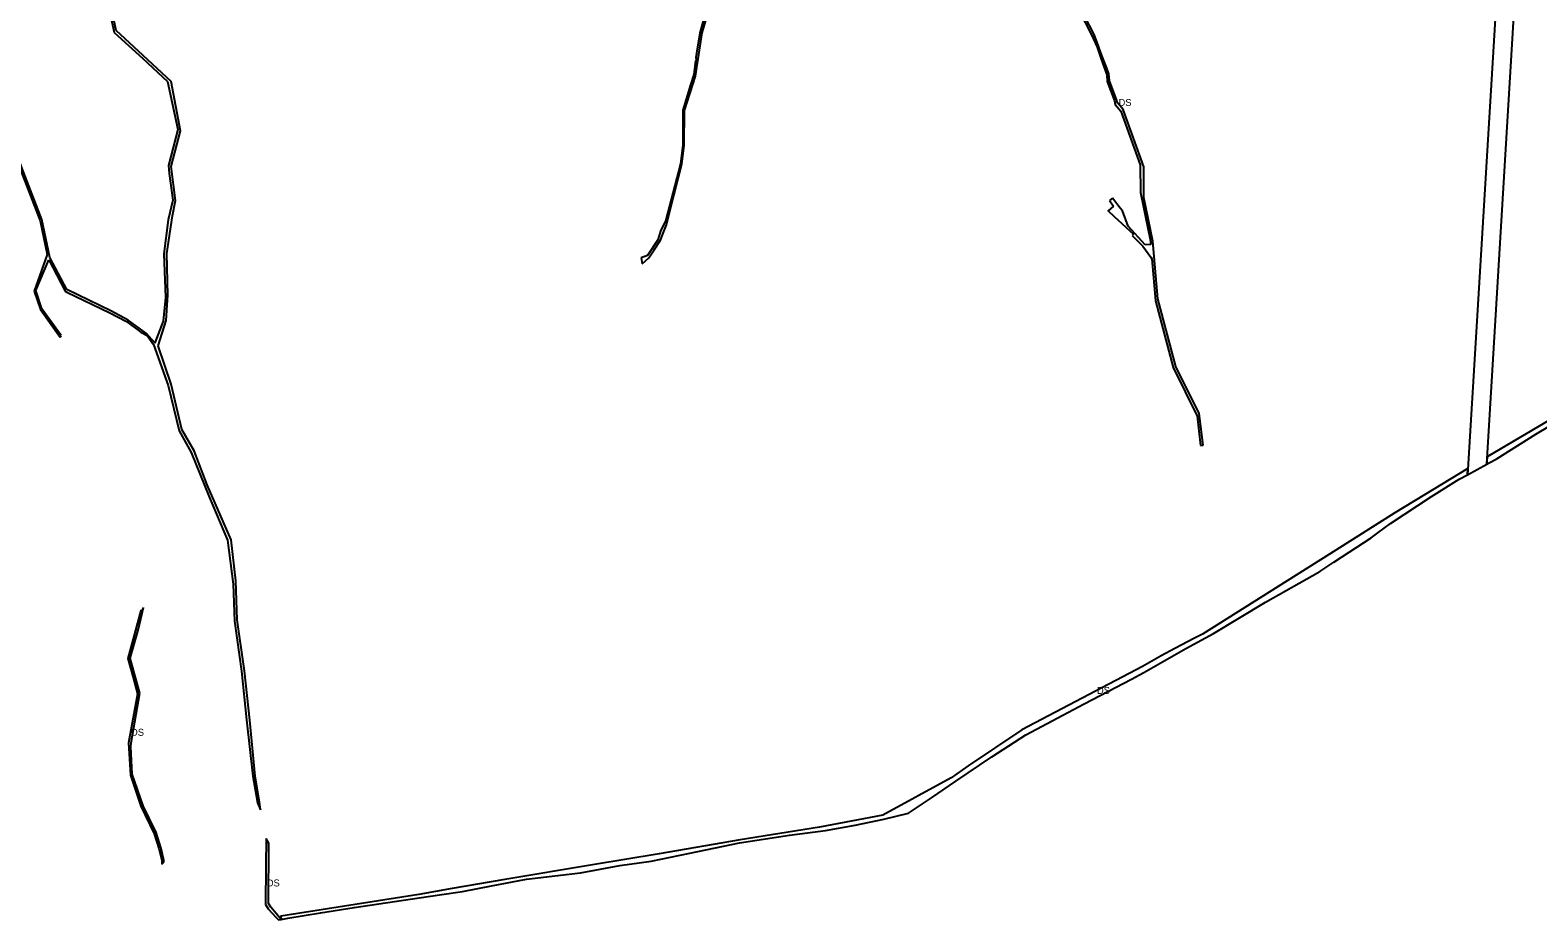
# Model space of a CAD drawing. Extents: x -477304 to -465641, y -1159113 to -1149285.
# Drawn here: x -470581 to -468631, y -1158854 to -1157703 of the extents above; entities that cross this region are included whole.
import ezdxf

# ---------------------------------------------------------------- set-up
doc = ezdxf.new("R2010")
doc.units = 0
doc.layers.add('10', color=7, linetype='Continuous')
doc.layers.add('35', color=7, linetype='Continuous')

msp = doc.modelspace()

# ---------------------------------------------------------------- linework, layer by layer
at = {"layer": '10'}
msp.add_line((-468722.2, -1158277.9), (-468697.3, -1158264.4), dxfattribs=at)
for points in [[(-468697.3, -1158264.4), (-468639.9, -1157313.2), (-469042.9, -1156565.5), (-469050.6, -1156569.7)], [(-469054.3, -1156595), (-468664.2, -1157318.5), (-468722.2, -1158277.9)]]:
    msp.add_lwpolyline(points, dxfattribs=at)
at = {"layer": '35'}
for p, q in [((-469698.7, -1157647.5), (-469715.1, -1157706.2)), ((-469204.9, -1157708.4), (-469217.4, -1157684.4)), ((-470472.6, -1157706.1), (-470435.7, -1157739.8)), ((-469194.3, -1157737.8), (-469196.3, -1157732.3)), ((-469196.3, -1157739.1), (-469188.8, -1157760.6)), ((-469191.4, -1157745.7), (-469194.3, -1157737.8)), ((-469722.8, -1157760.2), (-469727, -1157773.5)), ((-469720.6, -1157742.2), (-469722.8, -1157760.2)), ((-469188.8, -1157760.6), (-469188.1, -1157769.5)), ((-469727, -1157773.5), (-469737.2, -1157806.5)), ((-469188.1, -1157769.5), (-469178.6, -1157794.5)), ((-469178.6, -1157794.5), (-469177.9, -1157798.9)), ((-469737.2, -1157806.5), (-469737.2, -1157851.2)), ((-469145.5, -1157877.3), (-469145.2, -1157912.9)), ((-469758.2, -1157954.7), (-469748.9, -1157916.7)), ((-470396.7, -1157923), (-470402.9, -1157948.1)), ((-469181.4, -1157920.3), (-469185.4, -1157923.4)), ((-469185.4, -1157923.4), (-469180, -1157930.4)), ((-469171.5, -1157933.1), (-469181.4, -1157920.3)), ((-470568.5, -1157949.7), (-470559.4, -1157993.1)), ((-470402.9, -1157948.1), (-470408.4, -1157992.2)), ((-470404.4, -1157991.6), (-470397.4, -1157942.9)), ((-469759.5, -1157950.1), (-469765.4, -1157961.8)), ((-469154.3, -1157966.9), (-469156, -1157968.3)), ((-469156, -1157968.3), (-469149.8, -1157974.5)), ((-470559.4, -1157993.1), (-470576, -1158040.3)), ((-470408.4, -1157992.2), (-470406.1, -1158048.7)), ((-469131.8, -1157980), (-469139.2, -1157980.7)), ((-470533.9, -1158038.3), (-470556, -1157996.8)), ((-469790.8, -1157997.5), (-469789.7, -1158005.2)), ((-469131.9, -1157996.4), (-469130.5, -1157998.5)), ((-469130.5, -1157998.5), (-469125.8, -1158053.1)), ((-470576, -1158040.3), (-470568.1, -1158064.2)), ((-470477.1, -1158066.1), (-470533.9, -1158038.3)), ((-470406.1, -1158048.7), (-470409.4, -1158079.1)), ((-470568.1, -1158064.2), (-470542.7, -1158099.9)), ((-470454.4, -1158078.1), (-470477.1, -1158066.1)), ((-470430.8, -1158095.1), (-470454.4, -1158078.1)), ((-470415.7, -1158111.1), (-470405.5, -1158078.6)), ((-470542.7, -1158099.9), (-470541.3, -1158097.9)), ((-470438.3, -1158093.6), (-470430.1, -1158098)), ((-469069.4, -1158198.6), (-469099.4, -1158137.8)), ((-469063.9, -1158239.5), (-469069.4, -1158198.6)), ((-468605.2, -1158200.9), (-468696.7, -1158254.6)), ((-470388.6, -1158221.3), (-470373.1, -1158249.1)), ((-469067.5, -1158240.2), (-469063.9, -1158239.5)), ((-468697.1, -1158260.4), (-468697.3, -1158264.4)), ((-468697.3, -1158264.4), (-468694.3, -1158262.7)), ((-468696.7, -1158254.6), (-468697.1, -1158260.4)), ((-468721.7, -1158269.7), (-468765.6, -1158296.4)), ((-468722.2, -1158277.9), (-468721.7, -1158269.7)), ((-470315.3, -1158415.1), (-470321.2, -1158362.1)), ((-468900.9, -1158380.6), (-469065, -1158484)), ((-470313.6, -1158465.5), (-470315.3, -1158415.1)), ((-470441.8, -1158478.9), (-470434.9, -1158449.4)), ((-470307.9, -1158531.9), (-470301.6, -1158594.7)), ((-470438.1, -1158706.6), (-470420.8, -1158742.2)), ((-470287.3, -1158702.3), (-470283.4, -1158711.2)), ((-470283.4, -1158711.2), (-470284.7, -1158701.1)), ((-469560.3, -1158733.6), (-469662.8, -1158750)), ((-470420.8, -1158742.2), (-470414.9, -1158761.4)), ((-470272.6, -1158754.3), (-470276.1, -1158748.5)), ((-470272.9, -1158832.4), (-470272.6, -1158754.3)), ((-469662.8, -1158750), (-469767.7, -1158768.1)), ((-470414.9, -1158761.4), (-470411.2, -1158776.7)), ((-469767.7, -1158768.1), (-469853.8, -1158782.4)), ((-470411.2, -1158776.7), (-470410.8, -1158781.5)), ((-470410.8, -1158781.5), (-470408, -1158778.6)), ((-469853.8, -1158782.4), (-469967.3, -1158801.2)), ((-470269.9, -1158837.1), (-470272.9, -1158832.4)), ((-470256.5, -1158852.9), (-470269.9, -1158837.1)), ((-470263.4, -1158850.1), (-470260.2, -1158853.5)), ((-470260.2, -1158853.5), (-470256.5, -1158852.9))]:
    msp.add_line(p, q, dxfattribs=at)
for points in [[(-470471.1, -1157592.9), (-470482.5, -1157659.8), (-470472.6, -1157706.1)], [(-469720.7, -1157762.6), (-469712, -1157706.4), (-469695.3, -1157648.6), (-469679.7, -1157619.8)], [(-470435.1, -1157735.9), (-470470.2, -1157703.5), (-470479.2, -1157660.3)], [(-469239.9, -1157657.3), (-469224.9, -1157676.9), (-469207.9, -1157710)], [(-469715.1, -1157706.2), (-469719.4, -1157732.5), (-469720.1, -1157738.4)], [(-469207.9, -1157710), (-469201.3, -1157724.8), (-469196.3, -1157739.1)], [(-469196.3, -1157732.3), (-469199.5, -1157723.7), (-469204.9, -1157708.4)], [(-470435.7, -1157739.8), (-470403.5, -1157769.4), (-470390.1, -1157831.5)], [(-470397.4, -1157942.9), (-470393.4, -1157923.1), (-470398.9, -1157879.1), (-470386.8, -1157833.3), (-470399.1, -1157769.2), (-470435.1, -1157735.9)], [(-469720.1, -1157738.4), (-469719.6, -1157742.1), (-469720.6, -1157742.2)], [(-469174.8, -1157796.9), (-469176, -1157792.8), (-469185.4, -1157768.7), (-469186.1, -1157759.5), (-469188.8, -1157752.3), (-469191.4, -1157745.7)], [(-469748.9, -1157916.7), (-469738.2, -1157876.3), (-469735.2, -1157851.6), (-469734.8, -1157807), (-469720.7, -1157762.6)], [(-469177.9, -1157798.9), (-469170.5, -1157807.8), (-469145.5, -1157877.3)], [(-469140.8, -1157879.9), (-469167.5, -1157805.4), (-469174.8, -1157796.9)], [(-470556, -1157996.8), (-470566.3, -1157947.8), (-470592.4, -1157879.8), (-470594, -1157875.7), (-470612.1, -1157856.8), (-470637.2, -1157831.9), (-470659.1, -1157824.7), (-470662.9, -1157822.9)], [(-470637.6, -1157834.8), (-470613, -1157859.6), (-470596.4, -1157877.2), (-470568.5, -1157949.7)], [(-470390.1, -1157831.5), (-470402.5, -1157877.8), (-470401.5, -1157888.2), (-470396.7, -1157923)], [(-469737.2, -1157851.2), (-469740.1, -1157875.8), (-469759.5, -1157950.1)], [(-469129.3, -1157975.9), (-469140.9, -1157919.2), (-469140.8, -1157879.9)], [(-469145.2, -1157912.9), (-469132.7, -1157973.6), (-469131.8, -1157980)], [(-469180, -1157930.4), (-469187, -1157936.6), (-469179.2, -1157944.1), (-469154.3, -1157966.9)], [(-469139.2, -1157980.7), (-469161.3, -1157956.6), (-469168.3, -1157936.5), (-469171.5, -1157933.1)], [(-469774.2, -1157987.2), (-469766.2, -1157974.6), (-469761.5, -1157963.3), (-469758.2, -1157954.7)], [(-469765.4, -1157961.8), (-469769.6, -1157974.3), (-469782.8, -1157994.2), (-469790.8, -1157997.5)], [(-469149.8, -1157974.5), (-469142.1, -1157982.1), (-469131.9, -1157996.4)], [(-470405.5, -1158078.6), (-470403.1, -1158045.7), (-470404.4, -1157991.6)], [(-469789.7, -1158005.2), (-469780.9, -1157997.6), (-469774.2, -1157987.2)], [(-469099.4, -1158137.8), (-469122.9, -1158050.2), (-469129.3, -1157975.9)], [(-470541.3, -1158097.9), (-470566, -1158063.3), (-470573.9, -1158039.7), (-470557.1, -1157999.8)], [(-470557.1, -1157999.8), (-470536.2, -1158040.7), (-470533.8, -1158041.9)], [(-470533.8, -1158041.9), (-470478.1, -1158068.5), (-470456.5, -1158079.9), (-470438.3, -1158093.6)], [(-469125.8, -1158053.1), (-469102.9, -1158139.3), (-469071.7, -1158202), (-469067.5, -1158240.2)], [(-470409.4, -1158079.1), (-470419.9, -1158107.4), (-470430.8, -1158095.1)], [(-470430.1, -1158098), (-470421.8, -1158109.4), (-470402.8, -1158162.7), (-470388.6, -1158221.3)], [(-470321.2, -1158362.1), (-470352.3, -1158290.9), (-470369.2, -1158247.1), (-470385.1, -1158219.5), (-470399, -1158160.9), (-470415.7, -1158111.1)], [(-468694.3, -1158262.7), (-468685.3, -1158257.8), (-468633.7, -1158225.4), (-468583.8, -1158195.8), (-468528, -1158167.5)], [(-470373.1, -1158249.1), (-470349.9, -1158306.5), (-470326.2, -1158362.7), (-470318.8, -1158419.2)], [(-468895, -1158391), (-468846.9, -1158359.7), (-468838.2, -1158353.2), (-468821.7, -1158340.8), (-468768.8, -1158305.9), (-468732.8, -1158283.8), (-468722.2, -1158277.9)], [(-468765.6, -1158296.4), (-468816.1, -1158327.1), (-468900.9, -1158380.6)], [(-470256.5, -1158852.9), (-470248.2, -1158851.4), (-470205.8, -1158844.4), (-470162.1, -1158837.6), (-470078, -1158825.2), (-470049, -1158820.9), (-470022, -1158817), (-469984.8, -1158809.7), (-469939.2, -1158800.9), (-469869.5, -1158792.8), (-469818.5, -1158783.2), (-469777.9, -1158777.8), (-469728.2, -1158767.4), (-469663.9, -1158754.1), (-469599.1, -1158743.9), (-469552.6, -1158737.9), (-469514.2, -1158730.9), (-469477.3, -1158723.5), (-469445.2, -1158715.4), (-469415.4, -1158695.6), (-469383.9, -1158674.2), (-469337.3, -1158642.7), (-469293.5, -1158614.1), (-469218, -1158574.2), (-469156.9, -1158542.2), (-469140.9, -1158533.8), (-469086.4, -1158502.8), (-469050.8, -1158483.1), (-468983.3, -1158442.6), (-468913.3, -1158402.9), (-468895, -1158391)], [(-470318.8, -1158419.2), (-470317, -1158467.1), (-470307.9, -1158531.9)], [(-470434.9, -1158449.4), (-470437.2, -1158454.2), (-470438.3, -1158453.4), (-470454.9, -1158515.4), (-470448, -1158540.1), (-470442.5, -1158561.4), (-470454.2, -1158624.8), (-470451.5, -1158666.4), (-470438.1, -1158706.6)], [(-470439.6, -1158560.3), (-470447.2, -1158532.4), (-470452, -1158514.9), (-470441.8, -1158478.9)], [(-470284.7, -1158701.1), (-470290.3, -1158667.6), (-470297.1, -1158595.4), (-470304, -1158531.7), (-470313.6, -1158465.5)], [(-469065, -1158484), (-469075.2, -1158489.3), (-469100.8, -1158502.8), (-469118.6, -1158512.1)], [(-469118.6, -1158512.1), (-469142.4, -1158526.1), (-469298.5, -1158608), (-469368.1, -1158654.5)], [(-470451, -1158629.7), (-470450.8, -1158624.7), (-470439.6, -1158560.3)], [(-470301.6, -1158594.7), (-470293.4, -1158667.6), (-470287.3, -1158702.3)], [(-470408, -1158778.6), (-470411.9, -1158761.4), (-470418.5, -1158740.6), (-470435.2, -1158705.9), (-470449.2, -1158665), (-470451, -1158629.7)], [(-469368.1, -1158654.5), (-469390, -1158669.9), (-469478.4, -1158718.1), (-469560.3, -1158733.6)], [(-470276.1, -1158748.5), (-470276.5, -1158784.3), (-470277, -1158833.5), (-470273.5, -1158839.2), (-470263.4, -1158850.1)], [(-469967.3, -1158801.2), (-470035.5, -1158812.9), (-470078.4, -1158820.7)], [(-470078.4, -1158820.7), (-470257.2, -1158848.9), (-470256.5, -1158852.9)]]:
    msp.add_lwpolyline(points, dxfattribs=at)

# ---------------------------------------------------------------- texts
for p in [(-469173.5, -1157801), (-469201.4, -1158561.3), (-470450.8, -1158615.5), (-470275.2, -1158810.3)]:
    msp.add_text('DS', height=9, dxfattribs=at).set_placement(p)

doc.saveas('drawing.dxf')
